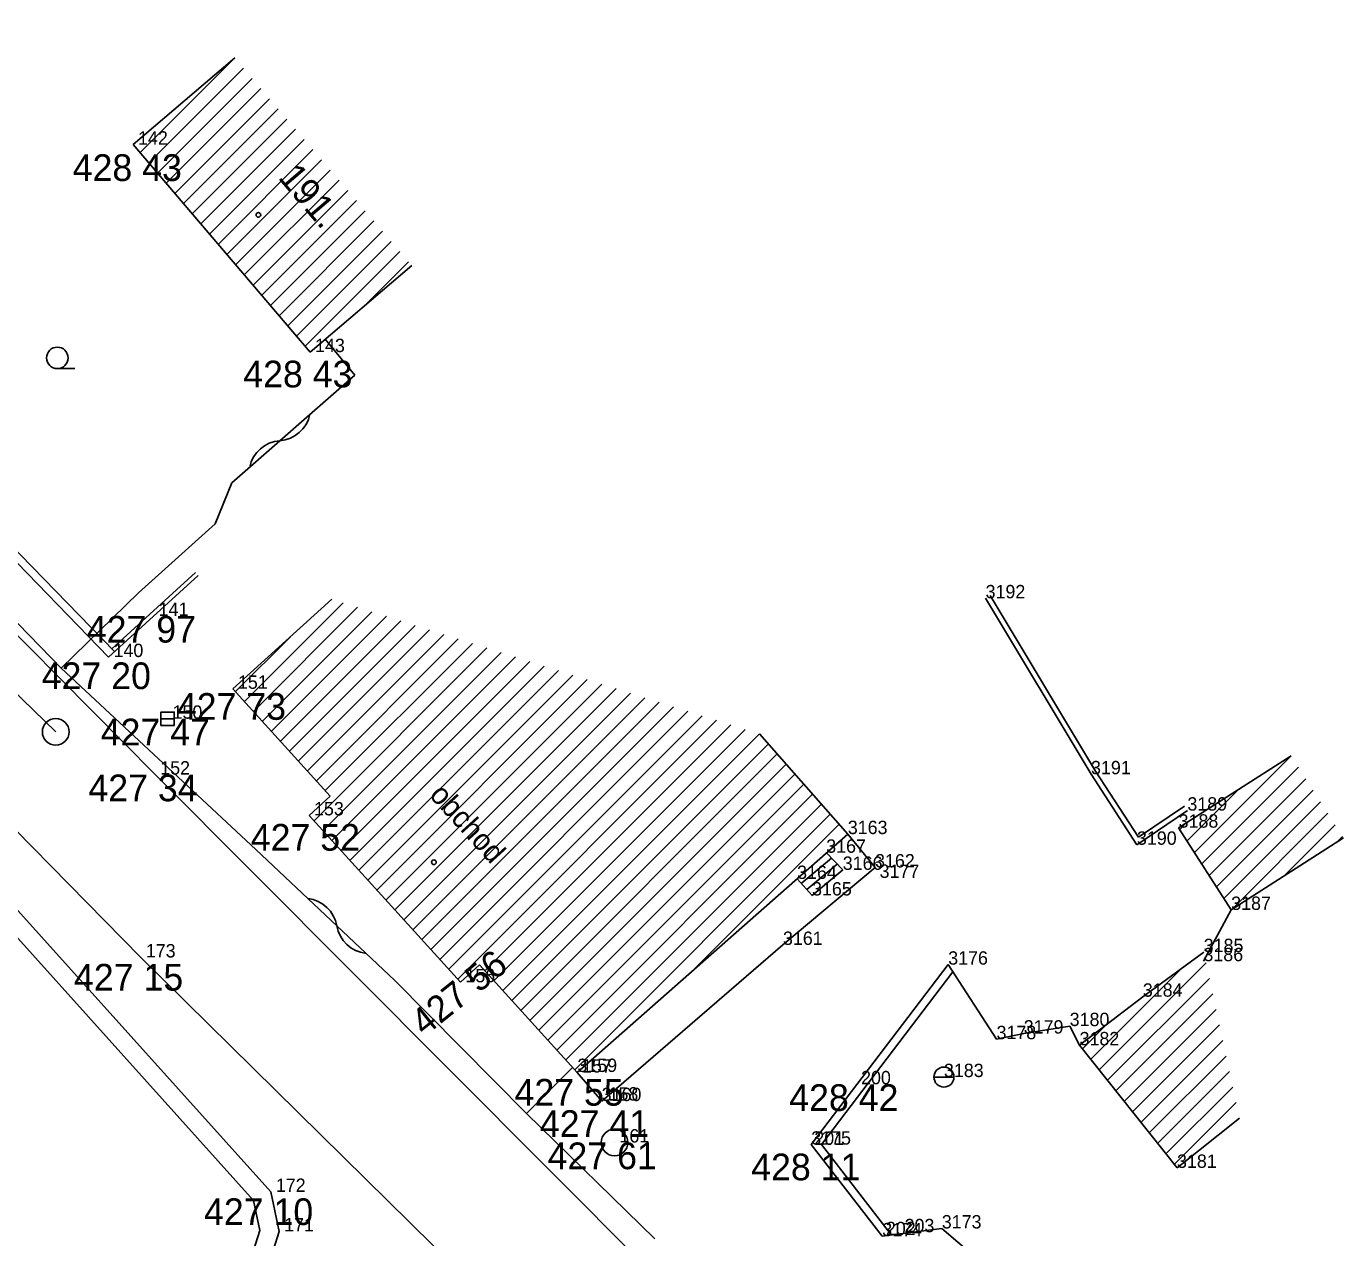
# Model space of a CAD drawing. Extents: x -559180 to -551373, y -1076947 to -1072071.
# Drawn here: x -554635.53 to -554586.19, y -1073289.34 to -1073243.98 of the extents above; entities that cross this region are included whole.
import ezdxf

# ---------------------------------------------------------------- set-up
doc = ezdxf.new("R2010")
doc.units = 0
for name, color, linetype in [('12_PLOTY', 7, 'Continuous'), ('13_PLOTY', 7, 'Continuous'), ('14_BUDOVY', 7, 'Continuous'), ('17_KOMUNIKACE', 7, 'Continuous'), ('18_POLOHOPIS', 7, 'Continuous'), ('1_VODA_ZN', 7, 'Continuous'), ('30_SDEL_ZN', 7, 'Continuous'), ('32', 7, 'Continuous'), ('3_BODY', 7, 'Continuous'), ('40_KANAL_ZN', 7, 'Continuous'), ('45_ZN_KULTURY', 7, 'Continuous'), ('47_ZN_STAV_OBJ$', 7, 'Continuous'), ('52_POPIS_UCELOVY', 7, 'Continuous'), ('54_C_POPISNA', 7, 'Continuous'), ('6_VYSKY', 7, 'Continuous'), ('kanal_stáv', 7, 'Continuous')]:
    doc.layers.add(name, color=color, linetype=linetype)

# ---------------------------------------------------------------- blocks, each defined once
blk = doc.blocks.new('POINT_DISPLAY')
blk.add_line((0, 0), (0, 0))
blk = doc.blocks.new('VP')
at = {"layer": '40_KANAL_ZN'}
blk.add_line((-0.25, 0), (0.25, 0), dxfattribs=at)
blk.add_lwpolyline([(-0.25, -0.25), (0.25, -0.25), (0.25, 0.25), (-0.25, 0.25)], close=True, dxfattribs=at)
blk = doc.blocks.new('SAK')
at = {"layer": '40_KANAL_ZN'}
blk.add_circle((0, 0), 0.5, dxfattribs=at)
blk = doc.blocks.new('ZAHRAD')
at = {"layer": '45_ZN_KULTURY'}
blk.add_line((0, 0), (0.65, 0.003), dxfattribs=at)
blk.add_circle((0, 0.403), 0.403, dxfattribs=at)
blk = doc.blocks.new('BZ')
at = {"layer": '47_ZN_STAV_OBJ$'}
blk.add_circle((0, 0), 0.0875, dxfattribs=at)
blk = doc.blocks.new('ST')
at = {"layer": '1_VODA_ZN'}
blk.add_line((-0.375, 0), (0.375, 0), dxfattribs=at)
blk.add_circle((0, 0), 0.375, dxfattribs=at)
blk = doc.blocks.new('SDEP')
at = {"layer": '30_SDEL_ZN'}
for centre, radius, start, end in [((0.75, -1.001), 1.251, 53.1529, 126.8469), ((2.25, 1), 1.25, 233.13, 306.8698)]:
    blk.add_arc(centre, radius, start, end, dxfattribs=at)

msp = doc.modelspace()

# ---------------------------------------------------------------- linework, layer by layer
at = {"layer": '12_PLOTY'}
for p, q in [((-554638.03, -1073261.86), (-554632.45, -1073267.6)), ((-554632.234, -1073267.39), (-554637.814, -1073261.65)), ((-554647.74, -1073263.9), (-554626.37, -1073287.63)), ((-554648.253, -1073264.376), (-554627.016, -1073287.958)), ((-554629.194, -1073264.43), (-554632.332, -1073267.289)), ((-554632.45, -1073267.6), (-554629.093, -1073264.541)), ((-554595.65, -1073271.99), (-554599.6, -1073265.4)), ((-554595.484, -1073271.876), (-554599.428, -1073265.297)), ((-554593.873, -1073274.35), (-554595.484, -1073271.876)), ((-554593.93, -1073274.63), (-554595.65, -1073271.99)), ((-554592.04, -1073273.35), (-554593.93, -1073274.63)), ((-554592.152, -1073273.184), (-554593.873, -1073274.35)), ((-554591.44, -1073278.99), (-554590.4, -1073277.07)), ((-554606.13, -1073285.86), (-554601, -1073279.12)), ((-554599.19, -1073281.91), (-554601, -1073279.12)), ((-554605.751, -1073285.857), (-554600.827, -1073279.387)), ((-554599.19, -1073281.91), (-554598.17, -1073281.7)), ((-554598.17, -1073281.7), (-554596.45, -1073281.42)), ((-554596.45, -1073281.42), (-554596.08, -1073282.14)), ((-554603.47, -1073289.29), (-554606.13, -1073285.86)), ((-554603.124, -1073289.245), (-554605.751, -1073285.857)), ((-554626.06, -1073289.11), (-554626.37, -1073287.63)), ((-554626.783, -1073289.073), (-554627.016, -1073287.958)), ((-554627.186, -1073290.336), (-554626.783, -1073289.073)), ((-554626.52, -1073290.55), (-554626.06, -1073289.11)), ((-554601.24, -1073289), (-554603.47, -1073289.29)), ((-554599.26, -1073290.68), (-554601.24, -1073289))]:
    msp.add_line(p, q, dxfattribs=at)
at = {"layer": '13_PLOTY'}
for p, q in [((-554642.01, -1073260.01), (-554634.22, -1073268.02)), ((-554634.22, -1073268.02), (-554626.94, -1073274.81)), ((-554626.94, -1073274.81), (-554621.73, -1073279.71)), ((-554621.73, -1073279.71), (-554616.8, -1073284.69)), ((-554616.8, -1073284.69), (-554611.99, -1073289.39))]:
    msp.add_line(p, q, dxfattribs=at)
at = {"layer": '14_BUDOVY'}
for p, q in [((-554627.726, -1073245.165), (-554631.53, -1073248.41)), ((-554631.53, -1073248.41), (-554624.9, -1073256.18)), ((-554621.096, -1073252.935), (-554624.9, -1073256.18)), ((-554624.087, -1073265.431), (-554627.79, -1073268.79)), ((-554627.79, -1073268.79), (-554624.145, -1073272.808)), ((-554608.065, -1073270.478), (-554604.76, -1073274.23)), ((-554588.158, -1073271.296), (-554592.37, -1073273.99)), ((-554624.145, -1073272.808), (-554624.94, -1073273.53)), ((-554624.94, -1073273.53), (-554619.27, -1073279.78)), ((-554614.9, -1073283.16), (-554604.76, -1073274.23)), ((-554590.4, -1073277.07), (-554592.37, -1073273.99)), ((-554586.188, -1073274.376), (-554590.4, -1073277.07)), ((-554593.71, -1073280.32), (-554591.43, -1073278.65)), ((-554618.555, -1073279.131), (-554619.27, -1073279.78)), ((-554618.555, -1073279.131), (-554614.9, -1073283.16)), ((-554596.08, -1073282.14), (-554593.71, -1073280.32)), ((-554592.43, -1073286.73), (-554596.08, -1073282.14)), ((-554590.091, -1073284.87), (-554592.43, -1073286.73))]:
    msp.add_line(p, q, dxfattribs=at)
at = {"layer": '17_KOMUNIKACE'}
for p, q in [((-554645.79, -1073256.77), (-554630.7, -1073272)), ((-554631.24, -1073278.85), (-554646.82, -1073263)), ((-554630.7, -1073272), (-554608.86, -1073293.91)), ((-554612.44, -1073297.36), (-554631.24, -1073278.85))]:
    msp.add_line(p, q, dxfattribs=at)
at = {"layer": '18_POLOHOPIS'}
for p, q in [((-554624.333, -1073255.696), (-554623.23, -1073257.04)), ((-554623.23, -1073257.04), (-554627.83, -1073261.07)), ((-554627.83, -1073261.07), (-554628.46, -1073262.61)), ((-554628.46, -1073262.61), (-554631.33, -1073265.2)), ((-554631.33, -1073265.2), (-554634.22, -1073268.02)), ((-554603.74, -1073275.48), (-554604.76, -1073274.23)), ((-554606.502, -1073276.084), (-554605.369, -1073275.138)), ((-554604.95, -1073275.57), (-554605.563, -1073274.937)), ((-554607.19, -1073278.38), (-554603.74, -1073275.48)), ((-554606.301, -1073276.307), (-554605.16, -1073275.354)), ((-554606.1, -1073276.53), (-554604.95, -1073275.57)), ((-554606.663, -1073275.906), (-554606.1, -1073276.53)), ((-554613.98, -1073284.23), (-554607.19, -1073278.38)), ((-554616.8, -1073284.69), (-554615.08, -1073282.98)), ((-554614.9, -1073283.16), (-554613.98, -1073284.23))]:
    msp.add_line(p, q, dxfattribs=at)
at = {"layer": '32'}
for p, q in [((-554631.273, -1073248.712), (-554627.726, -1073245.165)), ((-554630.947, -1073249.093), (-554627.4, -1073245.547)), ((-554630.621, -1073249.475), (-554627.075, -1073245.928)), ((-554630.296, -1073249.856), (-554626.749, -1073246.31)), ((-554629.97, -1073250.238), (-554626.424, -1073246.691)), ((-554629.645, -1073250.619), (-554626.098, -1073247.073)), ((-554629.319, -1073251.001), (-554625.773, -1073247.454)), ((-554628.994, -1073251.382), (-554625.447, -1073247.836)), ((-554628.668, -1073251.764), (-554625.121, -1073248.217)), ((-554628.343, -1073252.146), (-554624.796, -1073248.599)), ((-554628.017, -1073252.527), (-554624.47, -1073248.98)), ((-554627.691, -1073252.909), (-554624.145, -1073249.362)), ((-554627.366, -1073253.29), (-554623.819, -1073249.744)), ((-554627.04, -1073253.672), (-554623.494, -1073250.125)), ((-554626.715, -1073254.053), (-554623.168, -1073250.507)), ((-554626.389, -1073254.435), (-554622.843, -1073250.888)), ((-554626.064, -1073254.816), (-554622.517, -1073251.27)), ((-554625.738, -1073255.198), (-554622.191, -1073251.651)), ((-554625.412, -1073255.579), (-554621.866, -1073252.033)), ((-554625.087, -1073255.961), (-554621.54, -1073252.414)), ((-554622.851, -1073254.432), (-554621.215, -1073252.796)), ((-554627.359, -1073269.266), (-554623.659, -1073265.566)), ((-554627.022, -1073269.636), (-554623.121, -1073265.735)), ((-554626.686, -1073270.007), (-554622.583, -1073265.905)), ((-554626.35, -1073270.378), (-554622.046, -1073266.074)), ((-554626.013, -1073270.749), (-554621.508, -1073266.243)), ((-554625.677, -1073271.119), (-554620.97, -1073266.413)), ((-554627.695, -1073268.895), (-554625.639, -1073266.839)), ((-554625.341, -1073271.49), (-554620.433, -1073266.582)), ((-554625.004, -1073271.861), (-554619.895, -1073266.752)), ((-554624.668, -1073272.232), (-554619.357, -1073266.921)), ((-554624.755, -1073273.733), (-554618.282, -1073267.26)), ((-554624.419, -1073274.104), (-554617.744, -1073267.429)), ((-554624.332, -1073272.602), (-554618.819, -1073267.09)), ((-554624.083, -1073274.475), (-554617.206, -1073267.598)), ((-554623.746, -1073274.846), (-554616.669, -1073267.768)), ((-554623.41, -1073275.216), (-554616.131, -1073267.937)), ((-554623.074, -1073275.587), (-554615.593, -1073268.107)), ((-554622.737, -1073275.958), (-554615.055, -1073268.276)), ((-554622.401, -1073276.329), (-554614.518, -1073268.445)), ((-554622.065, -1073276.699), (-554613.98, -1073268.615)), ((-554621.728, -1073277.07), (-554613.442, -1073268.784)), ((-554621.392, -1073277.441), (-554612.904, -1073268.954)), ((-554621.056, -1073277.812), (-554612.367, -1073269.123)), ((-554620.719, -1073278.183), (-554611.829, -1073269.292)), ((-554620.383, -1073278.553), (-554611.291, -1073269.462)), ((-554620.047, -1073278.924), (-554610.754, -1073269.631)), ((-554619.71, -1073279.295), (-554610.216, -1073269.8)), ((-554619.374, -1073279.666), (-554609.678, -1073269.97)), ((-554618.354, -1073279.353), (-554609.14, -1073270.139)), ((-554618.018, -1073279.723), (-554608.603, -1073270.309)), ((-554617.681, -1073280.094), (-554608.065, -1073270.478)), ((-554617.345, -1073280.465), (-554607.734, -1073270.854)), ((-554617.009, -1073280.836), (-554607.403, -1073271.23)), ((-554591.778, -1073274.916), (-554588.158, -1073271.296)), ((-554616.672, -1073281.206), (-554607.072, -1073271.606)), ((-554591.502, -1073275.347), (-554587.882, -1073271.727)), ((-554616.336, -1073281.577), (-554606.74, -1073271.982)), ((-554615.999, -1073281.948), (-554606.409, -1073272.358)), ((-554591.226, -1073275.778), (-554587.606, -1073272.159)), ((-554615.663, -1073282.319), (-554606.078, -1073272.734)), ((-554592.054, -1073274.485), (-554590.12, -1073272.551)), ((-554590.95, -1073276.21), (-554587.33, -1073272.59)), ((-554615.327, -1073282.69), (-554605.747, -1073273.11)), ((-554590.674, -1073276.641), (-554587.055, -1073273.021)), ((-554614.99, -1073283.06), (-554605.416, -1073273.486)), ((-554592.33, -1073274.053), (-554592.082, -1073273.806)), ((-554590.39, -1073277.064), (-554586.779, -1073273.452)), ((-554610.568, -1073279.345), (-554605.085, -1073273.862)), ((-554588.428, -1073275.809), (-554586.503, -1073273.884)), ((-554586.466, -1073274.554), (-554586.227, -1073274.315)), ((-554595.663, -1073282.664), (-554592.249, -1073279.25)), ((-554595.35, -1073283.058), (-554591.344, -1073279.051)), ((-554595.037, -1073283.452), (-554591.218, -1073279.633)), ((-554594.724, -1073283.846), (-554591.093, -1073280.215)), ((-554594.41, -1073284.24), (-554590.968, -1073280.797)), ((-554595.976, -1073282.27), (-554595.073, -1073281.367)), ((-554594.097, -1073284.634), (-554590.843, -1073281.379)), ((-554593.784, -1073285.027), (-554590.717, -1073281.961)), ((-554593.471, -1073285.421), (-554590.592, -1073282.543)), ((-554593.157, -1073285.815), (-554590.467, -1073283.124)), ((-554592.844, -1073286.209), (-554590.342, -1073283.706)), ((-554592.531, -1073286.603), (-554590.216, -1073284.288))]:
    msp.add_line(p, q, dxfattribs=at)
at = {"layer": 'kanal_stáv'}
msp.add_lwpolyline([(-554634.43, -1073270.4), (-554649.15, -1073256.13), (-554676.63, -1073225.31), (-554694.21, -1073205.14), (-554716.76, -1073179.41), (-554751.75, -1073136.43), (-554794.68, -1073085.28), (-554827.3, -1073047.6), (-554871.2, -1072992.45)], dxfattribs=at)

# ---------------------------------------------------------------- block references
at = {"layer": '1_VODA_ZN'}
for name, p in [('POINT_DISPLAY', (-554631.53, -1073248.41)), ('POINT_DISPLAY', (-554624.9, -1073256.18)), ('POINT_DISPLAY', (-554599.6, -1073265.4)), ('POINT_DISPLAY', (-554630.76, -1073266.06)), ('POINT_DISPLAY', (-554632.45, -1073267.6)), ('POINT_DISPLAY', (-554627.79, -1073268.79)), ('POINT_DISPLAY', (-554630.24, -1073269.91)), ('POINT_DISPLAY', (-554630.7, -1073272)), ('POINT_DISPLAY', (-554595.65, -1073271.99)), ('POINT_DISPLAY', (-554592.04, -1073273.35)), ('POINT_DISPLAY', (-554624.94, -1073273.53)), ('POINT_DISPLAY', (-554604.76, -1073274.23)), ('POINT_DISPLAY', (-554592.37, -1073273.99)), ('POINT_DISPLAY', (-554593.93, -1073274.63)), ('POINT_DISPLAY', (-554605.57, -1073274.93)), ('POINT_DISPLAY', (-554604.95, -1073275.57)), ('POINT_DISPLAY', (-554603.74, -1073275.48)), ('POINT_DISPLAY', (-554606.66, -1073275.91)), ('POINT_DISPLAY', (-554603.57, -1073275.87)), ('POINT_DISPLAY', (-554606.1, -1073276.53)), ('POINT_DISPLAY', (-554590.4, -1073277.07)), ('POINT_DISPLAY', (-554607.19, -1073278.38)), ('POINT_DISPLAY', (-554591.43, -1073278.65)), ('POINT_DISPLAY', (-554631.24, -1073278.85)), ('POINT_DISPLAY', (-554601, -1073279.12)), ('POINT_DISPLAY', (-554591.44, -1073278.99)), ('POINT_DISPLAY', (-554619.27, -1073279.78)), ('POINT_DISPLAY', (-554593.71, -1073280.32)), ('POINT_DISPLAY', (-554598.17, -1073281.7)), ('POINT_DISPLAY', (-554596.45, -1073281.42)), ('POINT_DISPLAY', (-554599.19, -1073281.91)), ('POINT_DISPLAY', (-554596.08, -1073282.14)), ('POINT_DISPLAY', (-554614.9, -1073283.16)), ('POINT_DISPLAY', (-554614.89, -1073283.14)), ('ST', (-554601.16, -1073283.33)), ('POINT_DISPLAY', (-554604.45, -1073283.6)), ('POINT_DISPLAY', (-554601.16, -1073283.33)), ('POINT_DISPLAY', (-554613.91, -1073284.21)), ('POINT_DISPLAY', (-554613.98, -1073284.23)), ('POINT_DISPLAY', (-554613.5, -1073285.78)), ('POINT_DISPLAY', (-554606.2, -1073285.87)), ('POINT_DISPLAY', (-554606.13, -1073285.86)), ('POINT_DISPLAY', (-554592.43, -1073286.73)), ('POINT_DISPLAY', (-554626.37, -1073287.63)), ('POINT_DISPLAY', (-554626.06, -1073289.11)), ('POINT_DISPLAY', (-554602.82, -1073289.14)), ('POINT_DISPLAY', (-554601.24, -1073289)), ('POINT_DISPLAY', (-554603.52, -1073289.25)), ('POINT_DISPLAY', (-554603.47, -1073289.29))]:
    msp.add_blockref(name, p, dxfattribs=at)
at = {"layer": '30_SDEL_ZN'}
for p, xscale, yscale, rotation in [((-554627.163, -1073260.486), 0.9999990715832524, 0.9999990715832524, 41.2212393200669), ((-554624.992, -1073276.642), 0.9999971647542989, 0.999997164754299, -43.24367805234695)]:
    msp.add_blockref('SDEP', p, dxfattribs=dict(at, xscale=xscale, yscale=yscale, rotation=rotation))
at = {"layer": '32'}
for p in [(-554627.726, -1073245.165), (-554624.087, -1073265.431), (-554608.065, -1073270.478), (-554588.158, -1073271.296)]:
    msp.add_blockref('POINT_DISPLAY', p, dxfattribs=at)
at = {"layer": '40_KANAL_ZN'}
for name, p in [('SAK', (-554634.43, -1073270.4)), ('VP', (-554630.24, -1073269.91)), ('SAK', (-554613.5, -1073285.78))]:
    msp.add_blockref(name, p, dxfattribs=at)
at = {"layer": '45_ZN_KULTURY'}
msp.add_blockref('ZAHRAD', (-554634.369, -1073256.8), dxfattribs=at)
at = {"layer": '47_ZN_STAV_OBJ$'}
for p in [(-554626.84, -1073251.042), (-554620.265, -1073275.284)]:
    msp.add_blockref('BZ', p, dxfattribs=at)

# ---------------------------------------------------------------- texts
at = {"layer": '3_BODY'}
for s, p in [(' 142', (-554631.53, -1073248.41)), (' 143', (-554624.9, -1073256.18)), ('3192', (-554599.6, -1073265.4)), (' 141', (-554630.76, -1073266.06)), (' 140', (-554632.45, -1073267.6)), (' 151', (-554627.79, -1073268.79)), (' 150', (-554630.24, -1073269.91)), (' 152', (-554630.7, -1073272)), ('3191', (-554595.65, -1073271.99)), ('3189', (-554592.04, -1073273.35)), (' 153', (-554624.94, -1073273.53)), ('3163', (-554604.76, -1073274.23)), ('3188', (-554592.37, -1073273.99)), ('3190', (-554593.93, -1073274.63)), ('3167', (-554605.57, -1073274.93)), ('3166', (-554604.95, -1073275.57)), ('3162', (-554603.74, -1073275.48)), ('3164', (-554606.66, -1073275.91)), ('3177', (-554603.57, -1073275.87)), ('3165', (-554606.1, -1073276.53)), ('3187', (-554590.4, -1073277.07)), ('3161', (-554607.19, -1073278.38)), ('3185', (-554591.43, -1073278.65)), (' 173', (-554631.24, -1073278.85)), ('3176', (-554601, -1073279.12)), ('3186', (-554591.44, -1073278.99)), (' 156', (-554619.27, -1073279.78)), ('3184', (-554593.71, -1073280.32)), ('3179', (-554598.17, -1073281.7)), ('3180', (-554596.45, -1073281.42)), ('3178', (-554599.19, -1073281.91)), ('3182', (-554596.08, -1073282.14)), ('3159', (-554614.89, -1073283.14)), (' 157', (-554614.9, -1073283.16)), (' 200', (-554604.45, -1073283.6)), ('3183', (-554601.16, -1073283.33)), ('3160', (-554613.98, -1073284.23)), (' 158', (-554613.91, -1073284.21)), (' 161', (-554613.5, -1073285.78)), ('3175', (-554606.13, -1073285.86)), (' 201', (-554606.2, -1073285.87)), ('3181', (-554592.43, -1073286.73)), (' 172', (-554626.37, -1073287.63)), (' 171', (-554626.06, -1073289.11)), (' 203', (-554602.82, -1073289.14)), ('3173', (-554601.24, -1073289)), ('3174', (-554603.47, -1073289.29)), (' 202', (-554603.52, -1073289.25))]:
    msp.add_text(s, height=0.5, dxfattribs=at).set_placement(p)
at = {"layer": '52_POPIS_UCELOVY'}
msp.add_text('obchod', height=0.8, rotation=312.2143, dxfattribs=at).set_placement((-554620.468, -1073272.794))
at = {"layer": '54_C_POPISNA'}
msp.add_text('191.', height=1, rotation=310.4735, dxfattribs=at).set_placement((-554626.131, -1073249.653))
at = {"layer": '6_VYSKY'}
for s, p in [('428 43', (-554633.794, -1073249.772)), ('428 43', (-554627.405, -1073257.502)), ('427 97', (-554633.265, -1073267.06)), ('427 20', (-554634.955, -1073268.801)), ('427 73', (-554629.893, -1073269.951)), ('427 47', (-554632.745, -1073270.91)), ('427 34', (-554633.205, -1073273)), ('427 52', (-554627.123, -1073274.852)), ('427 15', (-554633.745, -1073280.092)), ('427 55', (-554617.244, -1073284.401)), ('428 42', (-554606.955, -1073284.6)), ('427 41', (-554616.294, -1073285.572)), ('427 61', (-554616.005, -1073286.78)), ('428 11', (-554608.379, -1073287.196)), ('427 10', (-554628.875, -1073288.871))]:
    msp.add_text(s, height=1, dxfattribs=at).set_placement(p)
msp.add_text('427 56', height=1, rotation=38.7755, dxfattribs=at).set_placement((-554620.615, -1073281.831))

doc.saveas('drawing.dxf')
